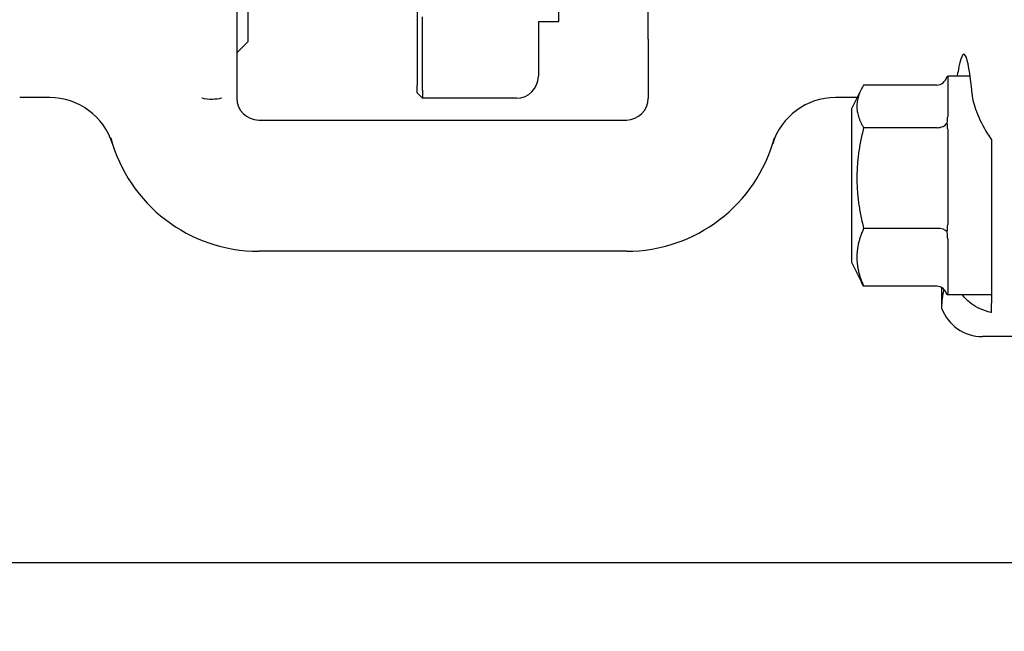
# Model space of a CAD drawing. Header units: inches. Extents: x 24 to 1128, y -69 to 748.
# Tile 322 of 656: x 482.61 to 485.42, y 648.85 to 650.59. Entities that reach past the tile are written whole.
import ezdxf

# ---------------------------------------------------------------- set-up
doc = ezdxf.new("R2010")
doc.units = ezdxf.units.IN
doc.header["$LTSCALE"] = 32
doc.header["$MEASUREMENT"] = 0
doc.layers.add('Dimension (ANSI)', color=7, linetype='Continuous', lineweight=25)
doc.layers.add('Visible (ANSI)', color=7, linetype='Continuous', lineweight=30)
doc.styles.add('Note Text (ANSI)', font='tahoma.ttf')
doc.dimstyles.new('SB Fraction-16 (ANSI)', dxfattribs={"dimscale": 32, "dimtxt": 0.125, "dimasz": 0.098425, "dimexe": 0.125, "dimexo": 0.0625, "dimgap": 0.031496, "dimtad": 0, "dimtih": 1, "dimtoh": 1, "dimdec": 4, "dimrnd": 1e-08, "dimzin": 0, "dimdsep": 46, "dimlunit": 5, "dimtxsty": 'Note Text (ANSI)', "dimcen": 0.09, "dimdle": 0.393701, "dimclrd": 256, "dimclre": 256, "dimclrt": 256, "dimadec": 0, "dimazin": 3, "dimtfac": 0.96, "dimtofl": 0, "dimtmove": 0, "dimatfit": 3, "dimfxl": 1, "dimfrac": 2, "dimtolj": 1, "dimtzin": 12, "dimlwd": -1, "dimlwe": -1, "dimarcsym": 0})

# ---------------------------------------------------------------- blocks, each defined once
blk = doc.blocks.new('*D18')
at = {"layer": 'Defpoints', "color": 0, "transparency": 16777216}
for p in [(496.2806, 687.6685), (344.4743, 549.6685), (496.2806, 549.6685)]:
    blk.add_point(p, dxfattribs=at)
at = {"layer": 'Dimension (ANSI)', "transparency": 16777216}
for p, q in [((494.2806, 687.6685), (340.4743, 687.6685)), ((344.4743, 684.5189), (344.4743, 621.7677)), ((344.4743, 552.8181), (344.4743, 615.5693)), ((494.2806, 549.6685), (340.4743, 549.6685))]:
    blk.add_line(p, q, dxfattribs=at)
for points in [[(343.9494, 684.5189), (344.9993, 684.5189), (344.4743, 687.6685)], [(343.9494, 552.8181), (344.9993, 552.8181), (344.4743, 549.6685)]]:
    blk.add_solid(points, dxfattribs=at)
at = {"layer": 'Dimension (ANSI)', "transparency": 16777216, "insert": (340.3723, 620.7599), "char_height": 4, "attachment_point": 1, "style": 'Note Text (ANSI)'}
blk.add_mtext('\\A1;138', dxfattribs=at)

msp = doc.modelspace()

# ---------------------------------------------------------------- linework, layer by layer
at = {"layer": 'Visible (ANSI)'}
for p, q in [((483.23159, 651.39449), (483.23159, 650.47109)), ((483.26284, 651.33404), (483.26284, 650.53154)), ((484.15147, 650.58904), (484.15147, 650.80753)), ((484.40659, 650.53936), (484.40659, 650.65477)), ((483.74659, 650.61779), (483.74659, 650.40779)), ((483.76222, 650.39279), (483.76222, 650.60279)), ((484.09277, 650.58904), (484.09277, 650.43279)), ((484.09277, 650.58904), (484.15147, 650.58904)), ((483.26284, 650.53154), (483.23159, 650.50029)), ((484.40659, 650.53936), (484.40659, 650.37029)), ((483.23159, 650.47109), (483.23159, 650.37029)), ((485.26159, 650.43279), (485.26159, 650.31762)), ((485.32581, 650.43279), (485.26159, 650.43279)), ((483.74659, 650.38592), (483.74659, 650.40779)), ((485.23034, 650.40787), (485.02155, 650.40787)), ((483.74659, 650.38592), (483.76222, 650.37029)), ((483.76222, 650.39279), (483.76222, 650.37029)), ((484.98659, 650.33904), (485.01514, 650.39614)), ((482.69736, 650.37197), (482.61159, 650.37197)), ((484.03027, 650.37029), (483.76222, 650.37029)), ((484.99423, 650.37197), (484.94083, 650.37197)), ((484.98659, 650.33904), (484.98659, 649.90154)), ((483.29409, 650.30779), (484.34409, 650.30779)), ((485.23034, 650.28587), (485.02155, 650.28587)), ((485.26159, 650.2805), (485.26159, 650.00911)), ((485.23034, 649.99829), (485.02155, 649.99829)), ((485.38659, 650.00024), (485.38659, 649.85421)), ((485.26159, 649.96803), (485.26159, 649.81177)), ((484.34409, 649.93279), (483.29409, 649.93279)), ((484.98659, 649.90154), (485.01514, 649.84445)), ((485.23034, 649.83271), (485.02155, 649.83271)), ((485.24423, 649.82897), (485.24423, 649.77051)), ((485.38659, 649.83877), (485.38659, 649.7847)), ((485.26159, 649.80782), (485.26159, 649.80779)), ((485.38659, 649.80779), (485.26159, 649.80779)), ((485.38659, 649.75751), (485.38659, 649.7847)), ((485.86159, 649.68904), (485.36112, 649.68904)), ((482.24519, 649.04353), (486.43909, 649.04353))]:
    msp.add_line(p, q, dxfattribs=at)
for centre, radius, start, end in [((484.03027, 650.43279), 0.0625, 270, 0), ((482.69736, 650.18447), 0.1875, 17.29662, 90), ((483.29409, 650.37029), 0.0625, 180, 270), ((484.34409, 650.37029), 0.0625, 270, 0), ((484.94083, 650.18447), 0.1875, 90, 162.70338), ((484.99423, 650.12197), 0.25, 87.99498, 90), ((483.29409, 650.37029), 0.4375, 195.01817, 270), ((484.34409, 650.37029), 0.4375, 270, 344.98183)]:
    msp.add_arc(centre, radius, start, end, dxfattribs=at)
for centre, major_axis, ratio, start_param, end_param in [((485.30768, 650.12029), (0, 0.375), 0.0874887, 5.4851792, 6.8017325), ((485.23034, 650.44381), (0, -0.03595), 0.8693335, 0, 1.2241495), ((485.23034, 650.30657), (0.03125, 0), 0.662309, 4.712389, 5.9365385), ((485.23034, 649.98304), (0.03125, 0), 0.4879975, 0.3466468, 1.5707963), ((485.23034, 649.79677), (0, -0.03595), 0.8693335, 1.9174431, 3.1415927), ((485.36207, 649.81452), (-0.08906, -0.08906), 0.9924325, 5.8523356, 7.0647854)]:
    msp.add_ellipse(centre, major_axis=major_axis, ratio=ratio, start_param=start_param, end_param=end_param, dxfattribs=at)
for points in [[(485.26159, 650.43276), (485.26159, 650.43265), (485.26111, 650.43226), (485.25973, 650.4316)], [(485.28938, 650.43279), (485.29009, 650.43743), (485.29078, 650.44183), (485.29142, 650.44599)], [(485.25973, 650.29953), (485.26111, 650.30577), (485.26159, 650.31202), (485.26159, 650.31762)], [(485.26159, 650.2805), (485.26159, 650.28671), (485.26111, 650.29329), (485.25973, 650.29953)], [(485.25973, 649.98822), (485.26111, 649.99513), (485.26159, 650.00235), (485.26159, 650.00911)], [(485.26159, 649.96803), (485.26159, 649.97435), (485.26111, 649.98132), (485.25973, 649.98822)], [(485.38659, 649.85421), (485.38636, 649.8489), (485.38636, 649.84374), (485.38659, 649.83877)], [(485.25067, 649.82407), (485.2466, 649.80687), (485.24423, 649.78849), (485.24423, 649.77051)], [(485.25973, 649.80898), (485.26111, 649.80965), (485.26159, 649.81062), (485.26159, 649.81177)], [(485.26159, 649.80782), (485.26159, 649.80793), (485.26111, 649.80832), (485.25973, 649.80898)]]:
    msp.add_open_spline(points, degree=3, dxfattribs=at)
for points, weights in [([(485.02155, 650.40787), (484.98547, 650.34687), (485.02155, 650.28587)], [1.04422863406, 1.20577136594, 1.04422863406]), ([(485.02155, 650.28587), (484.98547, 650.14208), (485.02155, 649.99829)], [1.04422863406, 1.20577136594, 1.04422863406]), ([(485.38659, 650.25139), (485.38659, 650.12654), (485.38659, 650.00024)], [0.999914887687, 0.999912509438, 0.999993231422]), ([(485.02155, 649.99829), (484.98547, 649.9155), (485.02155, 649.83271)], [1.04422863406, 1.20577136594, 1.04422863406]), ([(485.02155, 649.83271), (485.01801, 649.83871), (485.01514, 649.84445)], [1.04422863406, 1.05817173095, 1.06970791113])]:
    msp.add_rational_spline(points, weights, degree=2, dxfattribs=at)
for points, knots in [([(485.33117, 650.38209), (485.33246, 650.36695), (485.33685, 650.35), (485.35155, 650.31099), (485.36293, 650.28858), (485.37886, 650.26285), (485.38258, 650.25714), (485.38659, 650.25139)], [0.55181372, 0.55181372, 0.55181372, 0.55181372, 0.71000954, 0.71000954, 0.90366002, 0.90366002, 0.95550669, 0.95550669, 0.95550669, 0.95550669]), ([(483.18792, 650.37029), (483.18772, 650.37024), (483.18752, 650.37019), (483.17955, 650.36827), (483.17098, 650.36692), (483.15147, 650.36638), (483.14158, 650.36753), (483.13242, 650.37013), (483.13215, 650.37021), (483.13188, 650.37029)], [-0.00203951, -0.00203951, -0.00203951, -0.00203951, 0, 0, 0.07878666, 0.07878666, 0.16654035, 0.16654035, 0.16920218, 0.16920218, 0.16920218, 0.16920218]), ([(485.38659, 649.75751), (485.38605, 649.75762), (485.38552, 649.75774), (485.36363, 649.76271), (485.34395, 649.77192), (485.32032, 649.78938), (485.31153, 649.79784), (485.30419, 649.8078)], [1.27338526, 1.27338526, 1.27338526, 1.27338526, 1.27873688, 1.27873688, 1.4959744, 1.4959744, 1.6337228, 1.6337228, 1.6337228, 1.6337228])]:
    msp.add_open_spline(points, degree=3, knots=knots, dxfattribs=at)

# ---------------------------------------------------------------- dimensions: what is measured, and where the dimension line sits
at = {"layer": 'Dimension (ANSI)'}
dim = msp.add_linear_dim(base=(344.47435, 549.66853), p1=(496.28063, 687.66853), p2=(496.28063, 549.66853), angle=90, dimstyle='SB Fraction-16 (ANSI)', override={"dimgap": 0.031496, "dimdec": 4, "dimtol": 0, "dimlim": 0, "dimtp": 0, "dimtm": 0, "dimtdec": 2, "dimatfit": 1}, dxfattribs=at)
dim.commit()
dim.dimension.update_dxf_attribs({"geometry": '*D18', "text_midpoint": (344.47435, 618.66853), "dimtype": 160})

doc.saveas('drawing.dxf')
